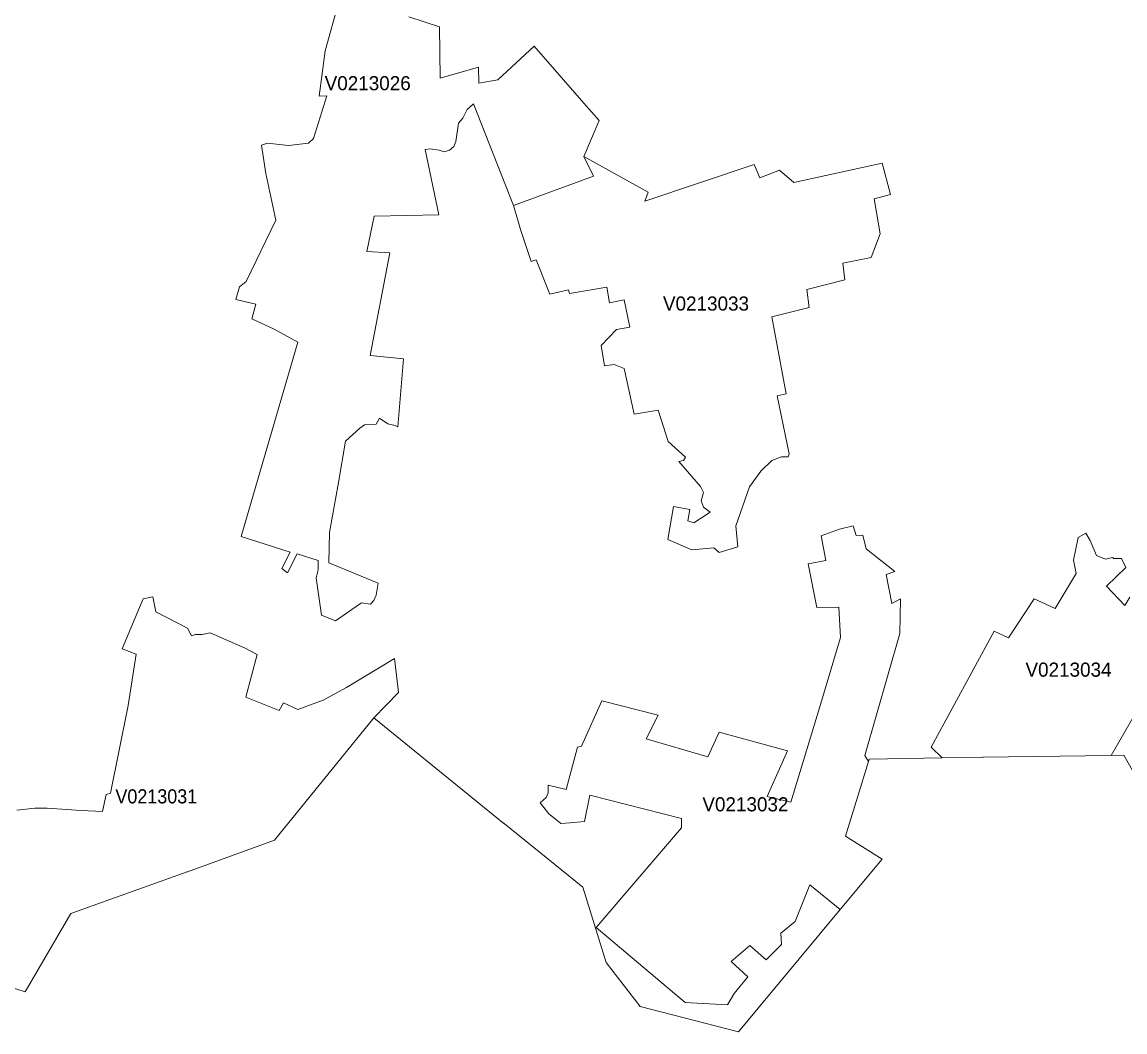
# Model space of a CAD drawing. Extents: x 369010 to 735936, y 6377141 to 6616555.
# Drawn here: x 532143 to 539957, y 6422435 to 6429589 of the extents above; entities that cross this region are included whole.
import ezdxf
from ezdxf.enums import TextEntityAlignment as Align

# ---------------------------------------------------------------- set-up
doc = ezdxf.new("R2010")
doc.units = 0
doc.header["$LTSCALE"] = 40
doc.layers.add('3', color=7, linetype='Continuous', lineweight=13)
doc.layers.add('4', color=7, linetype='Continuous')

msp = doc.modelspace()

# ---------------------------------------------------------------- linework, layer by layer
at = {"layer": '3'}
for points in [[(534381.97, 6429715.98), (534289.78, 6429385.8), (534248.07, 6429063.56), (534301.53, 6429065.72), (534207.36, 6428763.34), (534172.11, 6428730.9), (534030.77, 6428713.69), (533882.97, 6428730.9), (533840.11, 6428717.99), (533870.06, 6428516.41), (533939.9, 6428186.72), (533730.38, 6427751.78), (533683.37, 6427713.22), (533657.55, 6427623.18), (533798.9, 6427590.41), (533771.09, 6427487.47), (533929.48, 6427412.5), (534096.64, 6427322.46), (533694.96, 6425945.3), (534041.86, 6425833.92), (533984.09, 6425718.07), (534022.66, 6425688.11), (534091.18, 6425821.01), (534240.63, 6425775), (534240.63, 6425708.47), (534225.56, 6425652.69)], [(534091.18, 6425821.01), (534022.66, 6425688.11), (533984.09, 6425718.07), (534041.86, 6425833.92), (533694.96, 6425945.3), (534096.64, 6427322.46), (533929.48, 6427412.5), (533771.09, 6427487.47), (533798.9, 6427590.41), (533657.55, 6427623.18), (533683.37, 6427713.22), (533730.38, 6427751.78), (533939.9, 6428186.72), (533870.06, 6428516.41), (533840.11, 6428717.99), (533882.97, 6428730.9), (534030.77, 6428713.69), (534172.11, 6428730.9), (534207.36, 6428763.34), (534301.53, 6429065.72), (534248.07, 6429063.56), (534289.78, 6429385.8), (534381.97, 6429715.98)], [(535623.91, 6428288.67), (536191.42, 6428496.71), (536123.07, 6428637.89), (536232.3, 6428890.78), (536123.07, 6429013.75), (535771.87, 6429418.9), (535514.18, 6429180.74), (535379.13, 6429157.07), (535376.98, 6429268.62), (535106.05, 6429190.84), (535099.59, 6429555.28), (534883.28, 6429625.95)], [(534883.28, 6429625.95), (535099.59, 6429555.28), (535106.05, 6429190.84), (535376.98, 6429268.62), (535379.13, 6429157.07), (535514.18, 6429180.74), (535771.87, 6429418.9), (536123.07, 6429013.75), (536232.3, 6428890.78), (536123.07, 6428637.89), (536577.87, 6428384.17), (536554.37, 6428319.79), (537329.1, 6428580.62)], [(537329.1, 6428580.62), (537369.81, 6428486.29), (537509, 6428539.91), (537611.78, 6428452.03), (538237.05, 6428589.23), (538296.96, 6428368.28), (538181.28, 6428336.17), (538222.98, 6428087.75), (538158.77, 6427920.59), (537957.35, 6427882.03), (537972.41, 6427761.88), (537702.64, 6427693.36), (537720.68, 6427567.24), (537455.04, 6427500.71), (537555.5, 6426955.37), (537493.44, 6426940.31), (537577.02, 6426529.2), (537570.57, 6426510), (537523.4, 6426510), (537454.88, 6426484.18), (537377.75, 6426407.06), (537296.49, 6426295.51), (537200.33, 6426019.28), (537213.08, 6425871.32), (537082.49, 6425830.61), (537043.93, 6425864.87), (536887.7, 6425849.97), (536717.39, 6425923.95), (536757.94, 6426157.65), (536873.63, 6426136.13), (536860.72, 6426054.7), (536903.58, 6426041.96), (537017.12, 6426116.93), (536969.95, 6426153.34), (536955.06, 6426198.36), (536969.95, 6426256.29), (536948.6, 6426299.15), (536796.01, 6426475.58), (536828.11, 6426484.02), (536843.18, 6426507.69), (536721.03, 6426616.92), (536649.04, 6426838.53), (536479.89, 6426810.56), (536409.22, 6427134.28), (536338.55, 6427164.24), (536269.54, 6427153.98), (536246.04, 6427297.64), (536355.1, 6427411.17), (536449.44, 6427428.38), (536408.23, 6427621.2), (536305.45, 6427599.68), (536286.09, 6427711.23), (536020.62, 6427666.21), (536014.17, 6427691.87), (535881.43, 6427661.91), (535784.94, 6427904.04), (535750.68, 6427893.45), (535673.56, 6428118.54), (535656.35, 6428184.9), (535623.91, 6428288.67), (535340.4, 6429008.78), (535297.7, 6428970.22), (535265.59, 6428908.16), (535235.47, 6428873.73), (535216.27, 6428742.98), (535201.21, 6428708.72), (535171.25, 6428680.92), (535132.69, 6428670.16), (535098.43, 6428680.92), (535034.22, 6428691.51), (534999.96, 6428687.37), (535095.62, 6428224.29), (534637.34, 6428213.54), (534586.03, 6427962.8), (534748.72, 6427954.19), (534608.54, 6427226.97), (534846.2, 6427203.46), (534804.99, 6426722.51), (534785.63, 6426730.95), (534734.32, 6426743.86), (534674.25, 6426782.42), (534650.74, 6426739.56), (534569.32, 6426735.25), (534535.06, 6426711.75), (534434.43, 6426619.57), (534385.28, 6426327.95), (534322.05, 6425972.12), (534315.6, 6425757.79), (534666.8, 6425614.13), (534651.74, 6425528.4), (534634.69, 6425491.99), (534611.19, 6425466.17), (534548.96, 6425474.78), (534540.52, 6425470.47), (534362.77, 6425346.18), (534264.13, 6425386.89), (534225.56, 6425652.69), (534240.63, 6425708.47), (534240.63, 6425775), (534091.18, 6425821.01)], [(534225.56, 6425652.69), (534264.13, 6425386.89), (534362.77, 6425346.18), (534540.52, 6425470.47), (534548.96, 6425474.78), (534611.19, 6425466.17), (534634.69, 6425491.99), (534651.74, 6425528.4), (534666.8, 6425614.13), (534315.6, 6425757.79), (534322.05, 6425972.12), (534385.28, 6426327.95), (534434.43, 6426619.57), (534535.06, 6426711.75), (534569.32, 6426735.25), (534650.74, 6426739.56), (534674.25, 6426782.42), (534734.32, 6426743.86), (534785.63, 6426730.95), (534804.99, 6426722.51), (534846.2, 6427203.46), (534608.54, 6427226.97), (534748.72, 6427954.19), (534586.03, 6427962.8), (534637.34, 6428213.54), (535095.62, 6428224.29), (534999.96, 6428687.37), (535034.22, 6428691.51), (535098.43, 6428680.92), (535132.69, 6428670.16), (535171.25, 6428680.92), (535201.21, 6428708.72), (535216.27, 6428742.98), (535235.47, 6428873.73), (535265.59, 6428908.16), (535297.7, 6428970.22), (535340.4, 6429008.78), (535623.91, 6428288.67)], [(536650.86, 6424679.86), (536565.13, 6424510.55), (537002.06, 6424384.1), (537082.16, 6424558.38), (537565.27, 6424425.48), (537421.78, 6424101.75), (537588.77, 6424063.19), (537792.18, 6424729.84), (537941.96, 6425229.5), (537929.05, 6425443.83), (537774.8, 6425441.67), (537712.07, 6425751.5), (537838.52, 6425775), (537804.26, 6425948.61), (537935.67, 6425995.78), (538031.99, 6426019.45), (538053.51, 6425950.77), (538100.68, 6425955.07), (538124.18, 6425856.43), (538325.43, 6425695.72), (538265.52, 6425676.36), (538305.73, 6425469.81), (538367.8, 6425504.07), (538361.34, 6425257.63), (538113.75, 6424392.21), (538139.9, 6424349.51), (538145.53, 6424367.88), (538662.73, 6424375.66), (538584.77, 6424453.28), (539030.15, 6425273.52), (539132.92, 6425226.35), (539312.83, 6425502.91), (539461.78, 6425433.57), (539611.56, 6425682.15), (539592.36, 6425776.49), (539625.96, 6425937.86), (539679.42, 6425967.81), (539709.37, 6425916.34), (539756.54, 6425809.26), (539818.61, 6425783.44), (539848.56, 6425792.05), (539872.23, 6425796.35), (539876.53, 6425787.74), (539932.14, 6425787.74), (539962.1, 6425725.68), (539827.21, 6425592.78), (539955.15, 6425454.92), (539991.56, 6425514.99)], [(539991.56, 6425514.99), (539955.15, 6425454.92), (539827.21, 6425592.78), (539962.1, 6425725.68), (539932.14, 6425787.74), (539876.53, 6425787.74), (539872.23, 6425796.35), (539848.56, 6425792.05), (539818.61, 6425783.44), (539756.54, 6425809.26), (539709.37, 6425916.34), (539679.42, 6425967.81), (539625.96, 6425937.86), (539592.36, 6425776.49), (539611.56, 6425682.15), (539461.78, 6425433.57), (539312.83, 6425502.91), (539132.92, 6425226.35), (539030.15, 6425273.52), (538584.77, 6424453.28), (538662.73, 6424375.66), (538949.05, 6424379.97), (538949.05, 6424380.13), (538949.05, 6424380.3), (538949.05, 6424380.3), (538949.05, 6424380.46), (538949.05, 6424380.46), (538949.21, 6424380.63), (538949.21, 6424380.79), (538949.21, 6424380.79), (538949.38, 6424380.96), (538949.38, 6424380.96), (538949.55, 6424380.96), (538949.55, 6424381.13), (538949.71, 6424381.13), (538949.88, 6424381.13), (538949.88, 6424381.13), (538950.04, 6424381.13), (538950.21, 6424381.13), (538950.21, 6424381.13), (538950.37, 6424381.13), (538950.37, 6424381.13), (538950.54, 6424380.96), (538950.7, 6424380.96), (538950.7, 6424380.96), (538950.87, 6424380.79), (538950.87, 6424380.79), (538950.87, 6424380.63), (538951.03, 6424380.63), (538951.03, 6424380.46), (538951.03, 6424380.3), (538951.03, 6424380.3), (538951.03, 6424380.13), (538951.03, 6424380.13), (539858.16, 6424393.87), (540403.99, 6425339.23)], [(531447.25, 6422948.52), (532165.37, 6422719.13), (532489.1, 6423272.58), (533312.15, 6423568.83), (533311.98, 6423568.83), (533311.98, 6423569), (533311.98, 6423569), (533311.98, 6423569.16), (533311.98, 6423569.33), (533311.98, 6423569.33), (533312.15, 6423569.49), (533312.15, 6423569.49), (533312.15, 6423569.66), (533312.31, 6423569.66), (533312.31, 6423569.82), (533312.31, 6423569.82), (533312.48, 6423569.99), (533312.48, 6423569.99), (533312.64, 6423569.99), (533312.81, 6423570.16), (533312.81, 6423570.16), (533312.98, 6423570.16), (533313.14, 6423570.16), (533313.14, 6423570.16), (533313.31, 6423570.16), (533313.31, 6423569.99), (533313.47, 6423569.99), (533313.64, 6423569.99), (533313.64, 6423569.99), (533313.8, 6423569.82), (533313.8, 6423569.82), (533313.8, 6423569.66), (533313.97, 6423569.66), (533313.97, 6423569.49), (533313.97, 6423569.49), (533931.63, 6423792.43), (534634.69, 6424659.34), (534809.13, 6424840.07), (534781.33, 6425080.21), (534440.72, 6424874), (534275.88, 6424786.11), (534096.14, 6424719.58), (533995.51, 6424766.75), (533963.41, 6424711.14), (533727.89, 6424807.46), (533809.16, 6425107.69), (533724.09, 6425154.36), (533476.66, 6425262.1), (533418.73, 6425249.19), (533371.73, 6425249.19), (533343.76, 6425240.59), (533315.95, 6425296.36), (533091.2, 6425412.05), (533069.68, 6425517.14), (533001.17, 6425502.08), (532974.02, 6425440.52), (532851.88, 6425148.9), (532952.51, 6425110.34), (532894.91, 6424747.05), (532768.63, 6424125.26), (532738.68, 6424115.99), (532712.86, 6423996), (532560.93, 6424004.44), (532320.94, 6424019.66), (532233.06, 6424019.66), (532106.78, 6424006.76)], [(532106.78, 6424006.76), (532233.06, 6424019.66), (532320.94, 6424019.66), (532560.93, 6424004.44), (532712.86, 6423996), (532738.68, 6424115.99), (532768.63, 6424125.26), (532894.91, 6424747.05), (532952.51, 6425110.34), (532851.88, 6425148.9), (532974.02, 6425440.52), (533001.17, 6425502.08), (533069.68, 6425517.14), (533091.2, 6425412.05), (533315.95, 6425296.36), (533343.76, 6425240.59), (533371.73, 6425249.19), (533418.73, 6425249.19), (533476.66, 6425262.1), (533724.09, 6425154.36), (533809.16, 6425107.69), (533727.89, 6424807.46), (533963.41, 6424711.14), (533995.51, 6424766.75), (534096.14, 6424719.58), (534275.88, 6424786.11), (534440.72, 6424874), (534781.33, 6425080.21), (534809.13, 6424840.07), (534634.69, 6424659.34), (535556.55, 6423912.25), (535556.55, 6423912.25), (535556.55, 6423912.42), (535556.71, 6423912.42), (535556.71, 6423912.42), (535556.88, 6423912.58), (535557.04, 6423912.58), (535557.04, 6423912.58), (535557.21, 6423912.58), (535557.38, 6423912.58), (535557.38, 6423912.58), (535557.54, 6423912.58), (535557.54, 6423912.58), (535557.71, 6423912.58), (535557.87, 6423912.58), (535557.87, 6423912.42), (535558.04, 6423912.42), (535558.04, 6423912.25), (535558.2, 6423912.25), (535558.2, 6423912.09), (535558.2, 6423912.09), (535558.37, 6423911.92), (535558.37, 6423911.92), (535558.37, 6423911.76), (535558.37, 6423911.59), (535558.37, 6423911.59), (535558.37, 6423911.42), (535558.37, 6423911.26), (535558.2, 6423911.26), (535558.2, 6423911.09), (535558.2, 6423911.09), (535558.2, 6423910.93), (536115.62, 6423460.26), (536281.46, 6422926.35), (536521.77, 6422614.7), (537219.53, 6422434.63), (537939.14, 6423301.71), (537725.15, 6423477.64), (537620.22, 6423216.14), (537519.59, 6423134.88), (537523.89, 6423053.29), (537414.66, 6422946.21), (537299.14, 6423047), (537166.24, 6422933.3), (537286.23, 6422824.06), (537187.76, 6422706.06), (537140.59, 6422626.78), (536840.69, 6422644), (536209.46, 6423173.44), (536814.54, 6423879.81), (536814.54, 6423946.35), (536166.76, 6424111.02), (536128.2, 6423926.65), (536025.42, 6423915.89), (535961.2, 6423911.59), (535944.16, 6423924.5), (535875.47, 6423980.27), (535813.41, 6424057.4), (535856.28, 6424095.96), (535871.34, 6424128.07), (535871.34, 6424183.84), (535997.62, 6424151.74), (536079.04, 6424451.8), (536106.85, 6424460.4), (536249.51, 6424780.82), (536650.86, 6424679.86)], [(540403.99, 6425339.23), (539858.16, 6424393.87), (539950.18, 6424395.19), (540145.31, 6424048.3)]]:
    msp.add_lwpolyline(points, dxfattribs=at)
for points in [[(536123.07, 6428637.89), (536191.42, 6428496.71), (535623.91, 6428288.67), (535656.35, 6428184.9), (535673.56, 6428118.54), (535750.68, 6427893.45), (535784.94, 6427904.04), (535881.43, 6427661.91), (536014.17, 6427691.87), (536020.62, 6427666.21), (536286.09, 6427711.23), (536305.45, 6427599.68), (536408.23, 6427621.2), (536449.44, 6427428.38), (536355.1, 6427411.17), (536246.04, 6427297.64), (536269.54, 6427153.98), (536338.55, 6427164.24), (536409.22, 6427134.28), (536479.89, 6426810.56), (536649.04, 6426838.53), (536721.03, 6426616.92), (536843.18, 6426507.69), (536828.11, 6426484.02), (536796.01, 6426475.58), (536948.6, 6426299.15), (536969.95, 6426256.29), (536955.06, 6426198.36), (536969.95, 6426153.34), (537017.12, 6426116.93), (536903.58, 6426041.96), (536860.72, 6426054.7), (536873.63, 6426136.13), (536757.94, 6426157.65), (536717.39, 6425923.95), (536887.7, 6425849.97), (537043.93, 6425864.87), (537082.49, 6425830.61), (537213.08, 6425871.32), (537200.33, 6426019.28), (537296.49, 6426295.51), (537377.75, 6426407.06), (537454.88, 6426484.18), (537523.4, 6426510), (537570.57, 6426510), (537577.02, 6426529.2), (537493.44, 6426940.31), (537555.5, 6426955.37), (537455.04, 6427500.71), (537720.68, 6427567.24), (537702.64, 6427693.36), (537972.41, 6427761.88), (537957.35, 6427882.03), (538158.77, 6427920.59), (538222.98, 6428087.75), (538181.28, 6428336.17), (538296.96, 6428368.28), (538237.05, 6428589.23), (537611.78, 6428452.03), (537509, 6428539.91), (537369.81, 6428486.29), (537329.1, 6428580.62), (536554.37, 6428319.79), (536577.87, 6428384.17)], [(537939.14, 6423301.71), (538235.89, 6423659.2), (537977.21, 6423821.56), (538139.9, 6424349.51), (538113.75, 6424392.21), (538361.34, 6425257.63), (538367.8, 6425504.07), (538305.73, 6425469.81), (538265.52, 6425676.36), (538325.43, 6425695.72), (538124.18, 6425856.43), (538100.68, 6425955.07), (538053.51, 6425950.77), (538031.99, 6426019.45), (537935.67, 6425995.78), (537804.26, 6425948.61), (537838.52, 6425775), (537712.07, 6425751.5), (537774.8, 6425441.67), (537929.05, 6425443.83), (537941.96, 6425229.5), (537792.18, 6424729.84), (537588.77, 6424063.19), (537421.78, 6424101.75), (537565.27, 6424425.48), (537082.16, 6424558.38), (537002.06, 6424384.1), (536565.13, 6424510.55), (536650.86, 6424679.86), (536249.51, 6424780.82), (536106.85, 6424460.4), (536079.04, 6424451.8), (535997.62, 6424151.74), (535871.34, 6424183.84), (535871.34, 6424128.07), (535856.28, 6424095.96), (535813.41, 6424057.4), (535875.47, 6423980.27), (535944.16, 6423924.5), (535961.2, 6423911.59), (536025.42, 6423915.89), (536128.2, 6423926.65), (536166.76, 6424111.02), (536814.54, 6423946.35), (536814.54, 6423879.81), (536209.46, 6423173.44), (536840.69, 6422644), (537140.59, 6422626.78), (537187.76, 6422706.06), (537286.23, 6422824.06), (537166.24, 6422933.3), (537299.14, 6423047), (537414.66, 6422946.21), (537523.89, 6423053.29), (537519.59, 6423134.88), (537620.22, 6423216.14), (537725.15, 6423477.64)]]:
    msp.add_lwpolyline(points, close=True, dxfattribs=at)

# ---------------------------------------------------------------- texts
at = {"layer": '4'}
for s, p in [('V0213026', (534591.76, 6429106.06)), ('V0213033', (536988.63, 6427545.03)), ('V0213034', (539557.12, 6424951.27)), ('V0213032', (537267.86, 6423997.43))]:
    msp.add_text(s, height=100, dxfattribs=at).set_placement(p, align=Align.CENTER)
at = {"layer": '4', "width": 0.95}
msp.add_text('V0213031', height=100, dxfattribs=at).set_placement((533094.04, 6424053.66), align=Align.CENTER)

doc.saveas('drawing.dxf')
